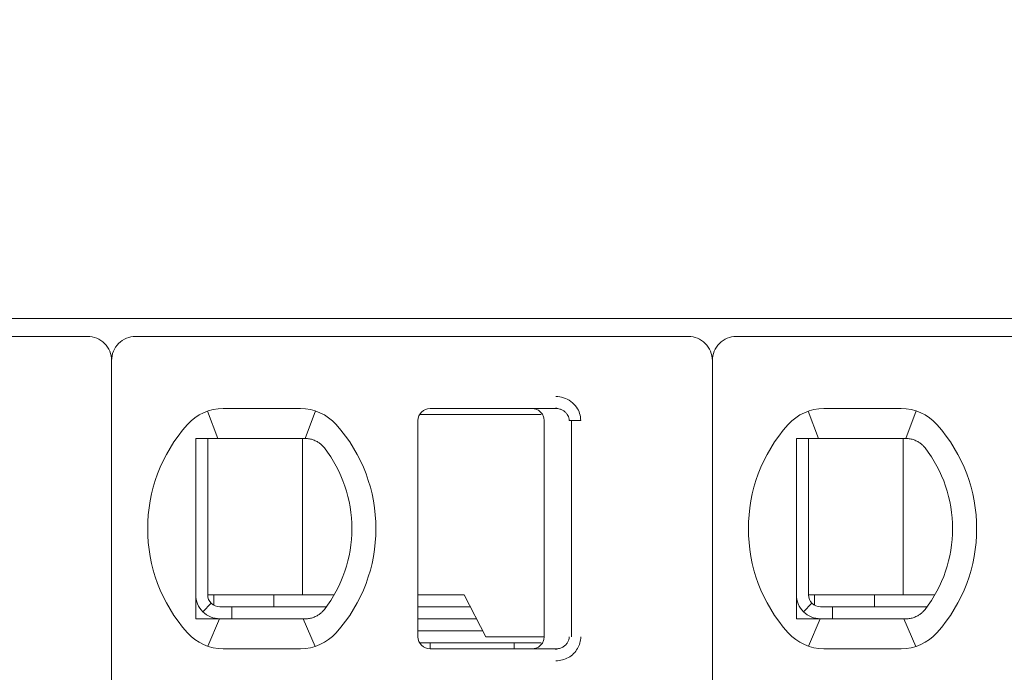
# Model space of a CAD drawing. Header units: millimetres. Extents: x -1114 to 1396, y -630 to 631.
# Tile 609 of 656: x 383.9 to 392.1, y 148.27 to 153.7. Entities that reach past the tile are written whole.
import ezdxf

# ---------------------------------------------------------------- set-up
doc = ezdxf.new("R2010")
doc.units = ezdxf.units.MM
doc.header["$MEASUREMENT"] = 0

msp = doc.modelspace()

# ---------------------------------------------------------------- linework, layer by layer
at = {"lineweight": 18}
for points, knots in [([(1038.9843, -629.7647), (1038.9843, -629.7647), (-1111.4882, -629.7647), (-1111.4882, -629.7647), (-1111.4882, -629.7647), (-1111.4882, -629.7647), (-1111.4882, 630.7883), (-1111.4882, 630.7883), (-1111.4882, 630.7883), (-1111.4882, 630.7883), (1038.9843, 630.7883), (1038.9843, 630.7883)], [0, 0, 0, 0, 0.333333, 0.333333, 0.333333, 0.333333, 0.666667, 0.666667, 0.666667, 0.666667, 1, 1, 1, 1]), ([(384.6673, 150.8657), (384.6673, 150.9187), (384.6462, 150.9696), (384.6087, 151.0071), (384.6087, 151.0071), (384.5712, 151.0446), (384.5204, 151.0657), (384.4673, 151.0657)], [0, 0, 0, 0, 0.5, 0.5, 0.5, 0.5, 1, 1, 1, 1]), ([(384.8673, 151.0657), (384.8143, 151.0657), (384.7634, 151.0446), (384.7259, 151.0071), (384.7259, 151.0071), (384.6884, 150.9696), (384.6673, 150.9187), (384.6673, 150.8657)], [0, 0, 0, 0, 0.5, 0.5, 0.5, 0.5, 1, 1, 1, 1]), ([(389.6673, 150.8657), (389.6673, 150.9187), (389.6462, 150.9696), (389.6087, 151.0071), (389.6087, 151.0071), (389.5712, 151.0446), (389.5204, 151.0657), (389.4673, 151.0657)], [0, 0, 0, 0, 0.5, 0.5, 0.5, 0.5, 1, 1, 1, 1]), ([(389.8673, 151.0657), (389.8143, 151.0657), (389.7634, 151.0446), (389.7259, 151.0071), (389.7259, 151.0071), (389.6884, 150.9696), (389.6673, 150.9187), (389.6673, 150.8657)], [0, 0, 0, 0, 0.5, 0.5, 0.5, 0.5, 1, 1, 1, 1]), ([(388.3647, 150.5657), (388.3868, 150.5658), (388.4079, 150.5626), (388.429, 150.5558), (388.429, 150.5558), (388.4501, 150.549), (388.4712, 150.5387), (388.4897, 150.5251), (388.4897, 150.5251), (388.5083, 150.5115), (388.5244, 150.4945), (388.5366, 150.4773), (388.5366, 150.4773), (388.5487, 150.4601), (388.5571, 150.4426), (388.5628, 150.424), (388.5628, 150.424), (388.5685, 150.4055), (388.5717, 150.386), (388.5718, 150.3657)], [0, 0, 0, 0, 0.2, 0.2, 0.2, 0.2, 0.4, 0.4, 0.4, 0.4, 0.6, 0.6, 0.6, 0.6, 0.8, 0.8, 0.8, 0.8, 1, 1, 1, 1]), ([(387.3173, 150.4657), (387.2908, 150.4657), (387.2654, 150.4551), (387.2466, 150.4364), (387.2466, 150.4364), (387.2278, 150.4176), (387.2173, 150.3922), (387.2173, 150.3657)], [0, 0, 0, 0, 0.5, 0.5, 0.5, 0.5, 1, 1, 1, 1]), ([(387.3173, 150.4657), (387.2908, 150.4657), (387.2654, 150.4551), (387.2466, 150.4364), (387.2466, 150.4364), (387.2278, 150.4176), (387.2173, 150.3922), (387.2173, 150.3657)], [0, 0, 0, 0, 0.5, 0.5, 0.5, 0.5, 1, 1, 1, 1]), ([(388.2673, 150.3657), (388.2673, 150.3761), (388.2657, 150.3865), (388.2624, 150.3965), (388.2624, 150.3965), (388.2592, 150.4064), (388.2544, 150.4159), (388.2483, 150.4243), (388.2483, 150.4243), (388.2422, 150.4328), (388.2347, 150.4403), (388.2263, 150.4464), (388.2263, 150.4464), (388.2178, 150.4526), (388.2084, 150.4574), (388.1984, 150.4607), (388.1984, 150.4607), (388.1884, 150.464), (388.1779, 150.4657), (388.1673, 150.4657)], [0, 0, 0, 0, 0.2, 0.2, 0.2, 0.2, 0.4, 0.4, 0.4, 0.4, 0.6, 0.6, 0.6, 0.6, 0.8, 0.8, 0.8, 0.8, 1, 1, 1, 1]), ([(388.3647, 150.4657), (388.3735, 150.4657), (388.3822, 150.4647), (388.3907, 150.4628), (388.3907, 150.4628), (388.3991, 150.461), (388.4072, 150.4583), (388.415, 150.4547), (388.415, 150.4547), (388.4225, 150.4512), (388.4297, 150.4469), (388.4363, 150.4419), (388.4363, 150.4419), (388.4425, 150.4371), (388.4481, 150.4317), (388.453, 150.4258), (388.453, 150.4258), (388.4575, 150.4203), (388.4615, 150.4144), (388.4647, 150.4082), (388.4647, 150.4082), (388.468, 150.402), (388.4705, 150.3954), (388.4723, 150.3886), (388.4723, 150.3886), (388.4742, 150.3811), (388.4752, 150.3734), (388.4752, 150.3657)], [0, 0, 0, 0, 0.142857, 0.142857, 0.142857, 0.142857, 0.285714, 0.285714, 0.285714, 0.285714, 0.428571, 0.428571, 0.428571, 0.428571, 0.571429, 0.571429, 0.571429, 0.571429, 0.714286, 0.714286, 0.714286, 0.714286, 0.857143, 0.857143, 0.857143, 0.857143, 1, 1, 1, 1]), ([(385.4288, 150.2157), (385.422, 150.2157), (385.4152, 150.2157), (385.4084, 150.2157), (385.4084, 150.2157), (385.4016, 150.2157), (385.3948, 150.2157), (385.3879, 150.2157), (385.3879, 150.2157), (385.3811, 150.2157), (385.3742, 150.2157), (385.3673, 150.2157)], [0, 0, 0, 0, 0.333333, 0.333333, 0.333333, 0.333333, 0.666667, 0.666667, 0.666667, 0.666667, 1, 1, 1, 1]), ([(385.3673, 150.2157), (385.3673, 150.1647), (385.3673, 150.1122), (385.3673, 150.0573), (385.3673, 150.0573), (385.3673, 150.0298), (385.3673, 150.0017), (385.3673, 149.9728), (385.3673, 149.9728), (385.3673, 149.9583), (385.3673, 149.9437), (385.3673, 149.9287), (385.3673, 149.9287), (385.3673, 149.9138), (385.3673, 149.8986), (385.3673, 149.8833), (385.3673, 149.8833), (385.3673, 149.8525), (385.3673, 149.8209), (385.3673, 149.7882), (385.3673, 149.7882), (385.3673, 149.7555), (385.3673, 149.7217), (385.3673, 149.6864), (385.3673, 149.6864), (385.3673, 149.6687), (385.3673, 149.6507), (385.3673, 149.6326), (385.3673, 149.6326), (385.3673, 149.6145), (385.3673, 149.5963), (385.3673, 149.5778), (385.3673, 149.5778), (385.3673, 149.5592), (385.3673, 149.5405), (385.3673, 149.5216), (385.3673, 149.5216), (385.3673, 149.5026), (385.3673, 149.4833), (385.3673, 149.4643), (385.3673, 149.4643), (385.3673, 149.4263), (385.3673, 149.3887), (385.3673, 149.3517), (385.3673, 149.3517), (385.3673, 149.3424), (385.3673, 149.3332), (385.3673, 149.3239), (385.3673, 149.3239), (385.3673, 149.3147), (385.3673, 149.3055), (385.3673, 149.2964), (385.3673, 149.2964), (385.3673, 149.2782), (385.3673, 149.2604), (385.3673, 149.2429), (385.3673, 149.2429), (385.3673, 149.208), (385.3673, 149.1743), (385.3673, 149.1417), (385.3673, 149.1417), (385.3673, 149.1253), (385.3673, 149.1093), (385.3673, 149.0934), (385.3673, 149.0934), (385.3673, 149.0775), (385.3673, 149.0619), (385.3673, 149.0466), (385.3673, 149.0466), (385.3673, 149.0159), (385.3673, 148.9863), (385.3673, 148.9575), (385.3673, 148.9575), (385.3673, 148.9288), (385.3673, 148.9008), (385.3673, 148.8735), (385.3673, 148.8735), (385.3673, 148.8188), (385.3673, 148.7665), (385.3673, 148.7157)], [0, 0, 0, 0, 0.05, 0.05, 0.05, 0.05, 0.1, 0.1, 0.1, 0.1, 0.15, 0.15, 0.15, 0.15, 0.2, 0.2, 0.2, 0.2, 0.25, 0.25, 0.25, 0.25, 0.3, 0.3, 0.3, 0.3, 0.35, 0.35, 0.35, 0.35, 0.4, 0.4, 0.4, 0.4, 0.45, 0.45, 0.45, 0.45, 0.5, 0.5, 0.5, 0.5, 0.55, 0.55, 0.55, 0.55, 0.6, 0.6, 0.6, 0.6, 0.65, 0.65, 0.65, 0.65, 0.7, 0.7, 0.7, 0.7, 0.75, 0.75, 0.75, 0.75, 0.8, 0.8, 0.8, 0.8, 0.85, 0.85, 0.85, 0.85, 0.9, 0.9, 0.9, 0.9, 0.95, 0.95, 0.95, 0.95, 1, 1, 1, 1]), ([(385.5965, 150.2157), (385.5913, 150.2157), (385.5861, 150.2157), (385.5809, 150.2157), (385.5809, 150.2157), (385.5756, 150.2157), (385.5703, 150.2157), (385.5649, 150.2157), (385.5649, 150.2157), (385.5595, 150.2157), (385.554, 150.2157), (385.5483, 150.2157), (385.5483, 150.2157), (385.5427, 150.2157), (385.5369, 150.2157), (385.5309, 150.2157), (385.5309, 150.2157), (385.5249, 150.2157), (385.5188, 150.2157), (385.5125, 150.2157), (385.5125, 150.2157), (385.5062, 150.2157), (385.4998, 150.2157), (385.4932, 150.2157), (385.4932, 150.2157), (385.4866, 150.2157), (385.4799, 150.2157), (385.4729, 150.2157), (385.4729, 150.2157), (385.466, 150.2157), (385.4589, 150.2157), (385.4515, 150.2157), (385.4515, 150.2157), (385.4441, 150.2157), (385.4366, 150.2157), (385.4288, 150.2157)], [0, 0, 0, 0, 0.111111, 0.111111, 0.111111, 0.111111, 0.222222, 0.222222, 0.222222, 0.222222, 0.333333, 0.333333, 0.333333, 0.333333, 0.444444, 0.444444, 0.444444, 0.444444, 0.555556, 0.555556, 0.555556, 0.555556, 0.666667, 0.666667, 0.666667, 0.666667, 0.777778, 0.777778, 0.777778, 0.777778, 0.888889, 0.888889, 0.888889, 0.888889, 1, 1, 1, 1]), ([(386.2381, 150.2157), (386.2426, 150.2157), (386.2471, 150.2157), (386.2517, 150.2157), (386.2517, 150.2157), (386.2563, 150.2157), (386.261, 150.2157), (386.2656, 150.2157), (386.2656, 150.2157), (386.2703, 150.2157), (386.275, 150.2157), (386.2797, 150.2157)], [0, 0, 0, 0, 0.333333, 0.333333, 0.333333, 0.333333, 0.666667, 0.666667, 0.666667, 0.666667, 1, 1, 1, 1]), ([(386.2797, 150.2157), (386.2909, 150.2157), (386.3022, 150.2147), (386.3133, 150.2128), (386.3133, 150.2128), (386.3244, 150.2109), (386.3353, 150.2081), (386.3461, 150.2043), (386.3461, 150.2043), (386.3568, 150.2006), (386.3673, 150.1958), (386.3774, 150.1902)], [0, 0, 0, 0, 0.333333, 0.333333, 0.333333, 0.333333, 0.666667, 0.666667, 0.666667, 0.666667, 1, 1, 1, 1]), ([(386.3774, 150.1902), (386.3856, 150.1856), (386.3934, 150.1804), (386.4007, 150.1749), (386.4007, 150.1749), (386.408, 150.1693), (386.4149, 150.1633), (386.4211, 150.1571), (386.4211, 150.1571), (386.4273, 150.1509), (386.4329, 150.1445), (386.438, 150.1379)], [0, 0, 0, 0, 0.333333, 0.333333, 0.333333, 0.333333, 0.666667, 0.666667, 0.666667, 0.666667, 1, 1, 1, 1]), ([(390.4288, 150.2157), (390.422, 150.2157), (390.4152, 150.2157), (390.4084, 150.2157), (390.4084, 150.2157), (390.4016, 150.2157), (390.3948, 150.2157), (390.3879, 150.2157), (390.3879, 150.2157), (390.3811, 150.2157), (390.3742, 150.2157), (390.3673, 150.2157)], [0, 0, 0, 0, 0.333333, 0.333333, 0.333333, 0.333333, 0.666667, 0.666667, 0.666667, 0.666667, 1, 1, 1, 1]), ([(390.3673, 150.2157), (390.3673, 150.1647), (390.3673, 150.1122), (390.3673, 150.0573), (390.3673, 150.0573), (390.3673, 150.0298), (390.3673, 150.0017), (390.3673, 149.9728), (390.3673, 149.9728), (390.3673, 149.9583), (390.3673, 149.9437), (390.3673, 149.9287), (390.3673, 149.9287), (390.3673, 149.9138), (390.3673, 149.8986), (390.3673, 149.8833), (390.3673, 149.8833), (390.3673, 149.8525), (390.3673, 149.8209), (390.3673, 149.7882), (390.3673, 149.7882), (390.3673, 149.7555), (390.3673, 149.7217), (390.3673, 149.6864), (390.3673, 149.6864), (390.3673, 149.6687), (390.3673, 149.6507), (390.3673, 149.6326), (390.3673, 149.6326), (390.3673, 149.6145), (390.3673, 149.5963), (390.3673, 149.5778), (390.3673, 149.5778), (390.3673, 149.5592), (390.3673, 149.5405), (390.3673, 149.5216), (390.3673, 149.5216), (390.3673, 149.5026), (390.3673, 149.4833), (390.3673, 149.4643), (390.3673, 149.4643), (390.3673, 149.4263), (390.3673, 149.3887), (390.3673, 149.3517), (390.3673, 149.3517), (390.3673, 149.3424), (390.3673, 149.3332), (390.3673, 149.3239), (390.3673, 149.3239), (390.3673, 149.3147), (390.3673, 149.3055), (390.3673, 149.2964), (390.3673, 149.2964), (390.3673, 149.2782), (390.3673, 149.2604), (390.3673, 149.2429), (390.3673, 149.2429), (390.3673, 149.208), (390.3673, 149.1743), (390.3673, 149.1417), (390.3673, 149.1417), (390.3673, 149.1253), (390.3673, 149.1093), (390.3673, 149.0934), (390.3673, 149.0934), (390.3673, 149.0775), (390.3673, 149.0619), (390.3673, 149.0466), (390.3673, 149.0466), (390.3673, 149.0159), (390.3673, 148.9863), (390.3673, 148.9575), (390.3673, 148.9575), (390.3673, 148.9288), (390.3673, 148.9008), (390.3673, 148.8735), (390.3673, 148.8735), (390.3673, 148.8188), (390.3673, 148.7665), (390.3673, 148.7157)], [0, 0, 0, 0, 0.05, 0.05, 0.05, 0.05, 0.1, 0.1, 0.1, 0.1, 0.15, 0.15, 0.15, 0.15, 0.2, 0.2, 0.2, 0.2, 0.25, 0.25, 0.25, 0.25, 0.3, 0.3, 0.3, 0.3, 0.35, 0.35, 0.35, 0.35, 0.4, 0.4, 0.4, 0.4, 0.45, 0.45, 0.45, 0.45, 0.5, 0.5, 0.5, 0.5, 0.55, 0.55, 0.55, 0.55, 0.6, 0.6, 0.6, 0.6, 0.65, 0.65, 0.65, 0.65, 0.7, 0.7, 0.7, 0.7, 0.75, 0.75, 0.75, 0.75, 0.8, 0.8, 0.8, 0.8, 0.85, 0.85, 0.85, 0.85, 0.9, 0.9, 0.9, 0.9, 0.95, 0.95, 0.95, 0.95, 1, 1, 1, 1]), ([(390.5965, 150.2157), (390.5913, 150.2157), (390.5861, 150.2157), (390.5809, 150.2157), (390.5809, 150.2157), (390.5756, 150.2157), (390.5703, 150.2157), (390.5649, 150.2157), (390.5649, 150.2157), (390.5595, 150.2157), (390.554, 150.2157), (390.5483, 150.2157), (390.5483, 150.2157), (390.5427, 150.2157), (390.5369, 150.2157), (390.5309, 150.2157), (390.5309, 150.2157), (390.5249, 150.2157), (390.5188, 150.2157), (390.5125, 150.2157), (390.5125, 150.2157), (390.5062, 150.2157), (390.4998, 150.2157), (390.4932, 150.2157), (390.4932, 150.2157), (390.4866, 150.2157), (390.4799, 150.2157), (390.4729, 150.2157), (390.4729, 150.2157), (390.466, 150.2157), (390.4589, 150.2157), (390.4515, 150.2157), (390.4515, 150.2157), (390.4441, 150.2157), (390.4366, 150.2157), (390.4288, 150.2157)], [0, 0, 0, 0, 0.111111, 0.111111, 0.111111, 0.111111, 0.222222, 0.222222, 0.222222, 0.222222, 0.333333, 0.333333, 0.333333, 0.333333, 0.444444, 0.444444, 0.444444, 0.444444, 0.555556, 0.555556, 0.555556, 0.555556, 0.666667, 0.666667, 0.666667, 0.666667, 0.777778, 0.777778, 0.777778, 0.777778, 0.888889, 0.888889, 0.888889, 0.888889, 1, 1, 1, 1]), ([(391.2381, 150.2157), (391.2426, 150.2157), (391.2471, 150.2157), (391.2517, 150.2157), (391.2517, 150.2157), (391.2563, 150.2157), (391.261, 150.2157), (391.2656, 150.2157), (391.2656, 150.2157), (391.2703, 150.2157), (391.275, 150.2157), (391.2797, 150.2157)], [0, 0, 0, 0, 0.333333, 0.333333, 0.333333, 0.333333, 0.666667, 0.666667, 0.666667, 0.666667, 1, 1, 1, 1]), ([(391.2797, 150.2157), (391.2909, 150.2157), (391.3022, 150.2147), (391.3133, 150.2128), (391.3133, 150.2128), (391.3244, 150.2109), (391.3353, 150.2081), (391.3461, 150.2043), (391.3461, 150.2043), (391.3568, 150.2006), (391.3673, 150.1958), (391.3774, 150.1902)], [0, 0, 0, 0, 0.333333, 0.333333, 0.333333, 0.333333, 0.666667, 0.666667, 0.666667, 0.666667, 1, 1, 1, 1]), ([(391.3774, 150.1902), (391.3856, 150.1856), (391.3934, 150.1804), (391.4007, 150.1749), (391.4007, 150.1749), (391.408, 150.1693), (391.4149, 150.1633), (391.4211, 150.1571), (391.4211, 150.1571), (391.4273, 150.1509), (391.4329, 150.1445), (391.438, 150.1379)], [0, 0, 0, 0, 0.333333, 0.333333, 0.333333, 0.333333, 0.666667, 0.666667, 0.666667, 0.666667, 1, 1, 1, 1]), ([(385.3673, 148.9157), (385.3673, 148.8626), (385.3884, 148.8117), (385.4259, 148.7742), (385.4259, 148.7742), (385.4634, 148.7367), (385.5143, 148.7157), (385.5673, 148.7157)], [0, 0, 0, 0, 0.5, 0.5, 0.5, 0.5, 1, 1, 1, 1]), ([(385.4673, 148.9157), (385.4673, 148.8891), (385.4778, 148.8637), (385.4966, 148.8449), (385.4966, 148.8449), (385.5154, 148.8262), (385.5408, 148.8157), (385.5673, 148.8157)], [0, 0, 0, 0, 0.5, 0.5, 0.5, 0.5, 1, 1, 1, 1]), ([(390.3673, 148.9157), (390.3673, 148.8626), (390.3884, 148.8117), (390.4259, 148.7742), (390.4259, 148.7742), (390.4634, 148.7367), (390.5143, 148.7157), (390.5673, 148.7157)], [0, 0, 0, 0, 0.5, 0.5, 0.5, 0.5, 1, 1, 1, 1]), ([(390.4673, 148.9157), (390.4673, 148.8891), (390.4778, 148.8637), (390.4966, 148.8449), (390.4966, 148.8449), (390.5154, 148.8262), (390.5408, 148.8157), (390.5673, 148.8157)], [0, 0, 0, 0, 0.5, 0.5, 0.5, 0.5, 1, 1, 1, 1]), ([(386.438, 148.7934), (386.4327, 148.7865), (386.4269, 148.7799), (386.4206, 148.7737), (386.4206, 148.7737), (386.4143, 148.7674), (386.4075, 148.7615), (386.4003, 148.7561), (386.4003, 148.7561), (386.3931, 148.7506), (386.3854, 148.7456), (386.3774, 148.7411)], [0, 0, 0, 0, 0.333333, 0.333333, 0.333333, 0.333333, 0.666667, 0.666667, 0.666667, 0.666667, 1, 1, 1, 1]), ([(391.438, 148.7934), (391.4327, 148.7865), (391.4269, 148.7799), (391.4206, 148.7737), (391.4206, 148.7737), (391.4143, 148.7674), (391.4075, 148.7615), (391.4003, 148.7561), (391.4003, 148.7561), (391.3931, 148.7506), (391.3854, 148.7456), (391.3774, 148.7411)], [0, 0, 0, 0, 0.333333, 0.333333, 0.333333, 0.333333, 0.666667, 0.666667, 0.666667, 0.666667, 1, 1, 1, 1]), ([(385.3673, 148.7157), (385.3742, 148.7157), (385.3811, 148.7157), (385.3879, 148.7157), (385.3879, 148.7157), (385.3948, 148.7157), (385.4016, 148.7157), (385.4084, 148.7157), (385.4084, 148.7157), (385.4152, 148.7157), (385.422, 148.7157), (385.4288, 148.7157)], [0, 0, 0, 0, 0.333333, 0.333333, 0.333333, 0.333333, 0.666667, 0.666667, 0.666667, 0.666667, 1, 1, 1, 1]), ([(385.4288, 148.7157), (385.4366, 148.7157), (385.4441, 148.7157), (385.4515, 148.7157), (385.4515, 148.7157), (385.4589, 148.7157), (385.466, 148.7157), (385.4729, 148.7157), (385.4729, 148.7157), (385.4799, 148.7157), (385.4866, 148.7157), (385.4932, 148.7157), (385.4932, 148.7157), (385.4998, 148.7157), (385.5062, 148.7157), (385.5125, 148.7157), (385.5125, 148.7157), (385.5188, 148.7157), (385.5249, 148.7157), (385.5309, 148.7157), (385.5309, 148.7157), (385.5369, 148.7157), (385.5427, 148.7157), (385.5483, 148.7157), (385.5483, 148.7157), (385.554, 148.7157), (385.5595, 148.7157), (385.5649, 148.7157), (385.5649, 148.7157), (385.5703, 148.7157), (385.5756, 148.7157), (385.5809, 148.7157), (385.5809, 148.7157), (385.5861, 148.7157), (385.5913, 148.7157), (385.5965, 148.7157)], [0, 0, 0, 0, 0.111111, 0.111111, 0.111111, 0.111111, 0.222222, 0.222222, 0.222222, 0.222222, 0.333333, 0.333333, 0.333333, 0.333333, 0.444444, 0.444444, 0.444444, 0.444444, 0.555556, 0.555556, 0.555556, 0.555556, 0.666667, 0.666667, 0.666667, 0.666667, 0.777778, 0.777778, 0.777778, 0.777778, 0.888889, 0.888889, 0.888889, 0.888889, 1, 1, 1, 1]), ([(386.2797, 148.7157), (386.275, 148.7157), (386.2703, 148.7157), (386.2656, 148.7157), (386.2656, 148.7157), (386.2609, 148.7157), (386.2563, 148.7157), (386.2517, 148.7157), (386.2517, 148.7157), (386.2471, 148.7157), (386.2426, 148.7157), (386.2381, 148.7157)], [0, 0, 0, 0, 0.333333, 0.333333, 0.333333, 0.333333, 0.666667, 0.666667, 0.666667, 0.666667, 1, 1, 1, 1]), ([(386.3774, 148.7411), (386.3672, 148.7355), (386.3568, 148.7307), (386.346, 148.727), (386.346, 148.727), (386.3353, 148.7232), (386.3243, 148.7204), (386.3132, 148.7185), (386.3132, 148.7185), (386.3021, 148.7166), (386.2909, 148.7157), (386.2797, 148.7157)], [0, 0, 0, 0, 0.333333, 0.333333, 0.333333, 0.333333, 0.666667, 0.666667, 0.666667, 0.666667, 1, 1, 1, 1]), ([(390.3673, 148.7157), (390.3742, 148.7157), (390.3811, 148.7157), (390.3879, 148.7157), (390.3879, 148.7157), (390.3948, 148.7157), (390.4016, 148.7157), (390.4084, 148.7157), (390.4084, 148.7157), (390.4152, 148.7157), (390.422, 148.7157), (390.4288, 148.7157)], [0, 0, 0, 0, 0.333333, 0.333333, 0.333333, 0.333333, 0.666667, 0.666667, 0.666667, 0.666667, 1, 1, 1, 1]), ([(390.4288, 148.7157), (390.4366, 148.7157), (390.4441, 148.7157), (390.4515, 148.7157), (390.4515, 148.7157), (390.4589, 148.7157), (390.466, 148.7157), (390.4729, 148.7157), (390.4729, 148.7157), (390.4799, 148.7157), (390.4866, 148.7157), (390.4932, 148.7157), (390.4932, 148.7157), (390.4998, 148.7157), (390.5062, 148.7157), (390.5125, 148.7157), (390.5125, 148.7157), (390.5188, 148.7157), (390.5249, 148.7157), (390.5309, 148.7157), (390.5309, 148.7157), (390.5369, 148.7157), (390.5427, 148.7157), (390.5483, 148.7157), (390.5483, 148.7157), (390.554, 148.7157), (390.5595, 148.7157), (390.5649, 148.7157), (390.5649, 148.7157), (390.5703, 148.7157), (390.5756, 148.7157), (390.5809, 148.7157), (390.5809, 148.7157), (390.5861, 148.7157), (390.5913, 148.7157), (390.5965, 148.7157)], [0, 0, 0, 0, 0.111111, 0.111111, 0.111111, 0.111111, 0.222222, 0.222222, 0.222222, 0.222222, 0.333333, 0.333333, 0.333333, 0.333333, 0.444444, 0.444444, 0.444444, 0.444444, 0.555556, 0.555556, 0.555556, 0.555556, 0.666667, 0.666667, 0.666667, 0.666667, 0.777778, 0.777778, 0.777778, 0.777778, 0.888889, 0.888889, 0.888889, 0.888889, 1, 1, 1, 1]), ([(391.2797, 148.7157), (391.275, 148.7157), (391.2703, 148.7157), (391.2656, 148.7157), (391.2656, 148.7157), (391.2609, 148.7157), (391.2563, 148.7157), (391.2517, 148.7157), (391.2517, 148.7157), (391.2471, 148.7157), (391.2426, 148.7157), (391.2381, 148.7157)], [0, 0, 0, 0, 0.333333, 0.333333, 0.333333, 0.333333, 0.666667, 0.666667, 0.666667, 0.666667, 1, 1, 1, 1]), ([(391.3774, 148.7411), (391.3672, 148.7355), (391.3568, 148.7307), (391.346, 148.727), (391.346, 148.727), (391.3353, 148.7232), (391.3243, 148.7204), (391.3132, 148.7185), (391.3132, 148.7185), (391.3021, 148.7166), (391.2909, 148.7157), (391.2797, 148.7157)], [0, 0, 0, 0, 0.333333, 0.333333, 0.333333, 0.333333, 0.666667, 0.666667, 0.666667, 0.666667, 1, 1, 1, 1]), ([(387.2173, 148.5657), (387.2173, 148.5391), (387.2278, 148.5137), (387.2466, 148.4949), (387.2466, 148.4949), (387.2654, 148.4762), (387.2908, 148.4657), (387.3173, 148.4657)], [0, 0, 0, 0, 0.5, 0.5, 0.5, 0.5, 1, 1, 1, 1]), ([(387.2173, 148.5657), (387.2173, 148.5391), (387.2278, 148.5137), (387.2466, 148.4949), (387.2466, 148.4949), (387.2654, 148.4762), (387.2908, 148.4657), (387.3173, 148.4657)], [0, 0, 0, 0, 0.5, 0.5, 0.5, 0.5, 1, 1, 1, 1]), ([(388.2673, 148.5657), (388.2673, 148.5552), (388.2657, 148.5448), (388.2624, 148.5348), (388.2624, 148.5348), (388.2592, 148.5249), (388.2544, 148.5154), (388.2483, 148.507), (388.2483, 148.507), (388.2422, 148.4985), (388.2347, 148.491), (388.2263, 148.4849), (388.2263, 148.4849), (388.2178, 148.4787), (388.2084, 148.4739), (388.1984, 148.4706), (388.1984, 148.4706), (388.1884, 148.4673), (388.1779, 148.4657), (388.1673, 148.4657)], [0, 0, 0, 0, 0.2, 0.2, 0.2, 0.2, 0.4, 0.4, 0.4, 0.4, 0.6, 0.6, 0.6, 0.6, 0.8, 0.8, 0.8, 0.8, 1, 1, 1, 1]), ([(388.4752, 148.5657), (388.4752, 148.5572), (388.474, 148.5487), (388.4716, 148.5405), (388.4716, 148.5405), (388.4693, 148.5323), (388.4658, 148.5244), (388.4613, 148.5171), (388.4613, 148.5171), (388.4568, 148.5097), (388.4511, 148.5028), (388.4447, 148.4967), (388.4447, 148.4967), (388.4381, 148.4904), (388.4306, 148.4849), (388.4226, 148.4805), (388.4226, 148.4805), (388.414, 148.4757), (388.4048, 148.472), (388.3952, 148.4695), (388.3952, 148.4695), (388.3853, 148.467), (388.375, 148.4657), (388.3647, 148.4657)], [0, 0, 0, 0, 0.166667, 0.166667, 0.166667, 0.166667, 0.333333, 0.333333, 0.333333, 0.333333, 0.5, 0.5, 0.5, 0.5, 0.666667, 0.666667, 0.666667, 0.666667, 0.833333, 0.833333, 0.833333, 0.833333, 1, 1, 1, 1]), ([(388.5718, 148.5657), (388.5718, 148.5483), (388.5696, 148.5315), (388.565, 148.5149), (388.565, 148.5149), (388.5605, 148.4984), (388.5536, 148.4821), (388.5448, 148.467), (388.5448, 148.467), (388.536, 148.4518), (388.5252, 148.438), (388.5124, 148.4254), (388.5124, 148.4254), (388.4996, 148.4129), (388.4846, 148.4018), (388.4689, 148.3928), (388.4689, 148.3928), (388.4532, 148.3839), (388.4368, 148.3773), (388.4194, 148.3727), (388.4194, 148.3727), (388.402, 148.3682), (388.3838, 148.3658), (388.3647, 148.3657)], [0, 0, 0, 0, 0.166667, 0.166667, 0.166667, 0.166667, 0.333333, 0.333333, 0.333333, 0.333333, 0.5, 0.5, 0.5, 0.5, 0.666667, 0.666667, 0.666667, 0.666667, 0.833333, 0.833333, 0.833333, 0.833333, 1, 1, 1, 1])]:
    msp.add_open_spline(points, degree=3, knots=knots, dxfattribs=at)
for points in [[(374.8173, 151.2157), (374.8173, 151.2157), (414.5173, 151.2157), (414.5173, 151.2157)], [(384.4673, 151.0657), (384.4673, 151.0657), (379.8673, 151.0657), (379.8673, 151.0657)], [(389.4673, 151.0657), (389.4673, 151.0657), (384.8673, 151.0657), (384.8673, 151.0657)], [(394.4673, 151.0657), (394.4673, 151.0657), (389.8673, 151.0657), (389.8673, 151.0657)], [(384.6673, 150.8657), (384.6673, 150.8657), (384.6673, 140.4457), (384.6673, 140.4457)], [(384.6673, 150.8657), (384.6673, 150.8657), (384.6673, 140.4457), (384.6673, 140.4457)], [(389.6673, 150.8657), (389.6673, 150.8657), (389.6673, 140.4457), (389.6673, 140.4457)], [(389.6673, 150.8657), (389.6673, 150.8657), (389.6673, 140.4457), (389.6673, 140.4457)], [(388.3637, 150.4726), (388.3637, 150.4726), (388.4073, 150.4578), (388.4073, 150.4578)], [(385.5965, 150.4657), (385.4827, 150.4657), (385.3742, 150.4172), (385.2983, 150.3323)], [(385.5965, 150.4657), (385.4827, 150.4657), (385.3742, 150.4172), (385.2983, 150.3323)], [(385.4657, 150.4437), (385.4657, 150.4437), (385.5502, 150.2157), (385.5502, 150.2157)], [(385.5965, 150.4657), (385.5965, 150.4657), (386.2381, 150.4657), (386.2381, 150.4657)], [(385.5965, 150.4657), (385.5965, 150.4657), (386.2381, 150.4657), (386.2381, 150.4657)], [(386.5363, 150.3323), (386.4604, 150.4172), (386.352, 150.4657), (386.2381, 150.4657)], [(386.5363, 150.3323), (386.4604, 150.4172), (386.352, 150.4657), (386.2381, 150.4657)], [(386.3645, 150.4452), (386.3645, 150.4452), (386.279, 150.2157), (386.279, 150.2157)], [(387.8982, 150.4157), (387.8982, 150.4157), (387.2307, 150.4157), (387.2307, 150.4157)], [(387.3173, 150.4657), (387.3173, 150.4657), (388.3647, 150.4657), (388.3647, 150.4657)], [(388.3647, 150.4657), (388.3647, 150.4657), (387.3173, 150.4657), (387.3173, 150.4657)], [(388.2421, 150.4157), (388.2421, 150.4157), (387.8982, 150.4157), (387.8982, 150.4157)], [(388.3647, 150.4657), (388.3647, 150.4657), (388.266, 150.4657), (388.266, 150.4657)], [(390.5965, 150.4657), (390.4827, 150.4657), (390.3742, 150.4172), (390.2983, 150.3323)], [(390.5965, 150.4657), (390.4827, 150.4657), (390.3742, 150.4172), (390.2983, 150.3323)], [(390.4657, 150.4437), (390.4657, 150.4437), (390.5502, 150.2157), (390.5502, 150.2157)], [(390.5965, 150.4657), (390.5965, 150.4657), (391.2381, 150.4657), (391.2381, 150.4657)], [(390.5965, 150.4657), (390.5965, 150.4657), (391.2381, 150.4657), (391.2381, 150.4657)], [(391.5363, 150.3323), (391.4604, 150.4172), (391.352, 150.4657), (391.2381, 150.4657)], [(391.5363, 150.3323), (391.4604, 150.4172), (391.352, 150.4657), (391.2381, 150.4657)], [(391.279, 150.2157), (391.279, 150.2157), (391.3645, 150.4452), (391.3645, 150.4452)], [(385.2983, 150.3323), (384.857, 149.8388), (384.857, 149.0925), (385.2983, 148.599)], [(385.2983, 150.3323), (384.857, 149.8388), (384.857, 149.0925), (385.2983, 148.599)], [(386.5363, 148.599), (386.9777, 149.0925), (386.9777, 149.8388), (386.5363, 150.3323)], [(386.5363, 148.599), (386.9777, 149.0925), (386.9777, 149.8388), (386.5363, 150.3323)], [(387.2173, 148.5657), (387.2173, 148.5657), (387.2173, 150.3657), (387.2173, 150.3657)], [(387.2173, 148.5657), (387.2173, 148.5657), (387.2173, 150.3657), (387.2173, 150.3657)], [(388.2673, 148.5657), (388.2673, 148.5657), (388.2673, 150.3657), (388.2673, 150.3657)], [(388.4752, 150.3657), (388.4752, 150.3657), (388.5718, 150.3657), (388.5718, 150.3657)], [(388.4951, 148.5657), (388.4951, 148.5657), (388.4951, 150.3657), (388.4951, 150.3657)], [(390.2983, 150.3323), (389.857, 149.8388), (389.857, 149.0925), (390.2983, 148.599)], [(390.2983, 150.3323), (389.857, 149.8388), (389.857, 149.0925), (390.2983, 148.599)], [(391.5363, 148.599), (391.9777, 149.0925), (391.9777, 149.8388), (391.5363, 150.3323)], [(391.5363, 148.599), (391.9777, 149.0925), (391.9777, 149.8388), (391.5363, 150.3323)], [(385.4673, 150.2156), (385.4673, 150.2156), (385.4673, 148.9157), (385.4673, 148.9157)], [(386.2381, 150.2157), (386.2381, 150.2157), (385.5965, 150.2157), (385.5965, 150.2157)], [(386.2564, 150.2156), (386.2564, 150.2156), (386.2564, 148.9157), (386.2564, 148.9157)], [(390.4673, 150.2156), (390.4673, 150.2156), (390.4673, 148.9157), (390.4673, 148.9157)], [(391.2381, 150.2157), (391.2381, 150.2157), (390.5965, 150.2157), (390.5965, 150.2157)], [(391.2564, 150.2156), (391.2564, 150.2156), (391.2564, 148.9157), (391.2564, 148.9157)], [(386.6673, 149.4657), (386.6673, 149.7089), (386.5867, 149.9453), (386.438, 150.1379)], [(391.6673, 149.4657), (391.6673, 149.7089), (391.5867, 149.9453), (391.438, 150.1379)], [(386.438, 148.7934), (386.5867, 148.986), (386.6673, 149.2224), (386.6673, 149.4657)], [(391.438, 148.7934), (391.5867, 148.986), (391.6673, 149.2224), (391.6673, 149.4657)], [(385.4673, 148.9157), (385.4673, 148.9157), (386.2268, 148.9157), (386.2268, 148.9157)], [(385.5173, 148.8291), (385.5173, 148.8291), (385.5173, 148.9157), (385.5173, 148.9157)], [(386.0173, 148.8157), (386.0173, 148.8157), (386.0173, 148.9157), (386.0173, 148.9157)], [(386.2268, 148.9157), (386.2268, 148.9157), (386.2776, 148.9157), (386.2776, 148.9157)], [(386.52, 148.9157), (386.52, 148.9157), (386.2776, 148.9157), (386.2776, 148.9157)], [(387.6016, 148.9157), (387.6016, 148.9157), (387.2173, 148.9157), (387.2173, 148.9157)], [(387.7822, 148.5657), (387.7822, 148.5657), (387.6016, 148.9157), (387.6016, 148.9157)], [(390.4673, 148.9157), (390.4673, 148.9157), (391.2268, 148.9157), (391.2268, 148.9157)], [(390.5173, 148.8291), (390.5173, 148.8291), (390.5173, 148.9157), (390.5173, 148.9157)], [(391.0173, 148.8157), (391.0173, 148.8157), (391.0173, 148.9157), (391.0173, 148.9157)], [(391.2268, 148.9157), (391.2268, 148.9157), (391.2776, 148.9157), (391.2776, 148.9157)], [(391.52, 148.9157), (391.52, 148.9157), (391.2776, 148.9157), (391.2776, 148.9157)], [(385.4966, 148.8449), (385.4966, 148.8449), (385.4259, 148.7742), (385.4259, 148.7742)], [(390.4966, 148.8449), (390.4966, 148.8449), (390.4259, 148.7742), (390.4259, 148.7742)], [(385.6673, 148.8157), (385.6673, 148.8157), (385.5673, 148.8157), (385.5673, 148.8157)], [(385.6673, 148.8157), (385.6673, 148.8157), (385.6673, 148.7157), (385.6673, 148.7157)], [(385.6673, 148.8157), (385.6673, 148.8157), (386.4547, 148.8157), (386.4547, 148.8157)], [(387.2173, 148.8157), (387.2173, 148.8157), (387.6532, 148.8157), (387.6532, 148.8157)], [(390.6673, 148.8157), (390.6673, 148.8157), (390.5673, 148.8157), (390.5673, 148.8157)], [(390.6673, 148.8157), (390.6673, 148.8157), (391.4547, 148.8157), (391.4547, 148.8157)], [(390.6673, 148.8157), (390.6673, 148.8157), (390.6673, 148.7157), (390.6673, 148.7157)], [(385.4667, 148.4873), (385.4667, 148.4873), (385.5641, 148.7156), (385.5641, 148.7156)], [(385.5965, 148.7157), (385.5965, 148.7157), (386.2381, 148.7157), (386.2381, 148.7157)], [(386.3624, 148.4854), (386.3624, 148.4854), (386.2612, 148.7157), (386.2612, 148.7157)], [(387.7048, 148.7157), (387.7048, 148.7157), (387.2173, 148.7157), (387.2173, 148.7157)], [(390.4667, 148.4873), (390.4667, 148.4873), (390.5641, 148.7156), (390.5641, 148.7156)], [(390.5965, 148.7157), (390.5965, 148.7157), (391.2381, 148.7157), (391.2381, 148.7157)], [(391.3624, 148.4854), (391.3624, 148.4854), (391.2612, 148.7157), (391.2612, 148.7157)], [(385.2983, 148.599), (385.3742, 148.5141), (385.4827, 148.4657), (385.5965, 148.4657)], [(385.2983, 148.599), (385.3742, 148.5141), (385.4827, 148.4657), (385.5965, 148.4657)], [(386.2381, 148.4657), (386.352, 148.4657), (386.4604, 148.5141), (386.5363, 148.599)], [(386.2381, 148.4657), (386.352, 148.4657), (386.4604, 148.5141), (386.5363, 148.599)], [(387.7564, 148.6157), (387.7564, 148.6157), (387.2173, 148.6157), (387.2173, 148.6157)], [(390.2983, 148.599), (390.3742, 148.5141), (390.4827, 148.4657), (390.5965, 148.4657)], [(390.2983, 148.599), (390.3742, 148.5141), (390.4827, 148.4657), (390.5965, 148.4657)], [(391.2381, 148.4657), (391.352, 148.4657), (391.4604, 148.5141), (391.5363, 148.599)], [(391.2381, 148.4657), (391.352, 148.4657), (391.4604, 148.5141), (391.5363, 148.599)], [(388.2438, 148.5157), (388.2438, 148.5157), (387.2307, 148.5157), (387.2307, 148.5157)], [(387.3173, 148.4657), (387.3173, 148.4657), (387.3173, 148.5157), (387.3173, 148.5157)], [(387.7822, 148.5657), (387.7822, 148.5657), (387.8982, 148.5657), (387.8982, 148.5657)], [(387.8982, 148.5657), (387.8982, 148.5657), (388.2607, 148.5657), (388.2607, 148.5657)], [(388.0173, 148.5157), (388.0173, 148.5157), (388.0173, 148.4657), (388.0173, 148.4657)], [(385.5965, 148.4657), (385.5965, 148.4657), (386.2381, 148.4657), (386.2381, 148.4657)], [(386.2381, 148.4657), (386.2381, 148.4657), (385.5965, 148.4657), (385.5965, 148.4657)], [(387.3173, 148.4657), (387.3173, 148.4657), (388.3647, 148.4657), (388.3647, 148.4657)], [(387.3173, 148.4657), (387.3173, 148.4657), (388.3647, 148.4657), (388.3647, 148.4657)], [(388.3869, 148.4677), (388.3869, 148.4677), (388.3637, 148.4587), (388.3637, 148.4587)], [(388.3647, 148.4588), (388.3647, 148.4588), (388.3647, 148.4657), (388.3647, 148.4657)], [(390.5965, 148.4657), (390.5965, 148.4657), (391.2381, 148.4657), (391.2381, 148.4657)], [(391.2381, 148.4657), (391.2381, 148.4657), (390.5965, 148.4657), (390.5965, 148.4657)]]:
    msp.add_open_spline(points, degree=3, dxfattribs=at)

doc.saveas('drawing.dxf')
